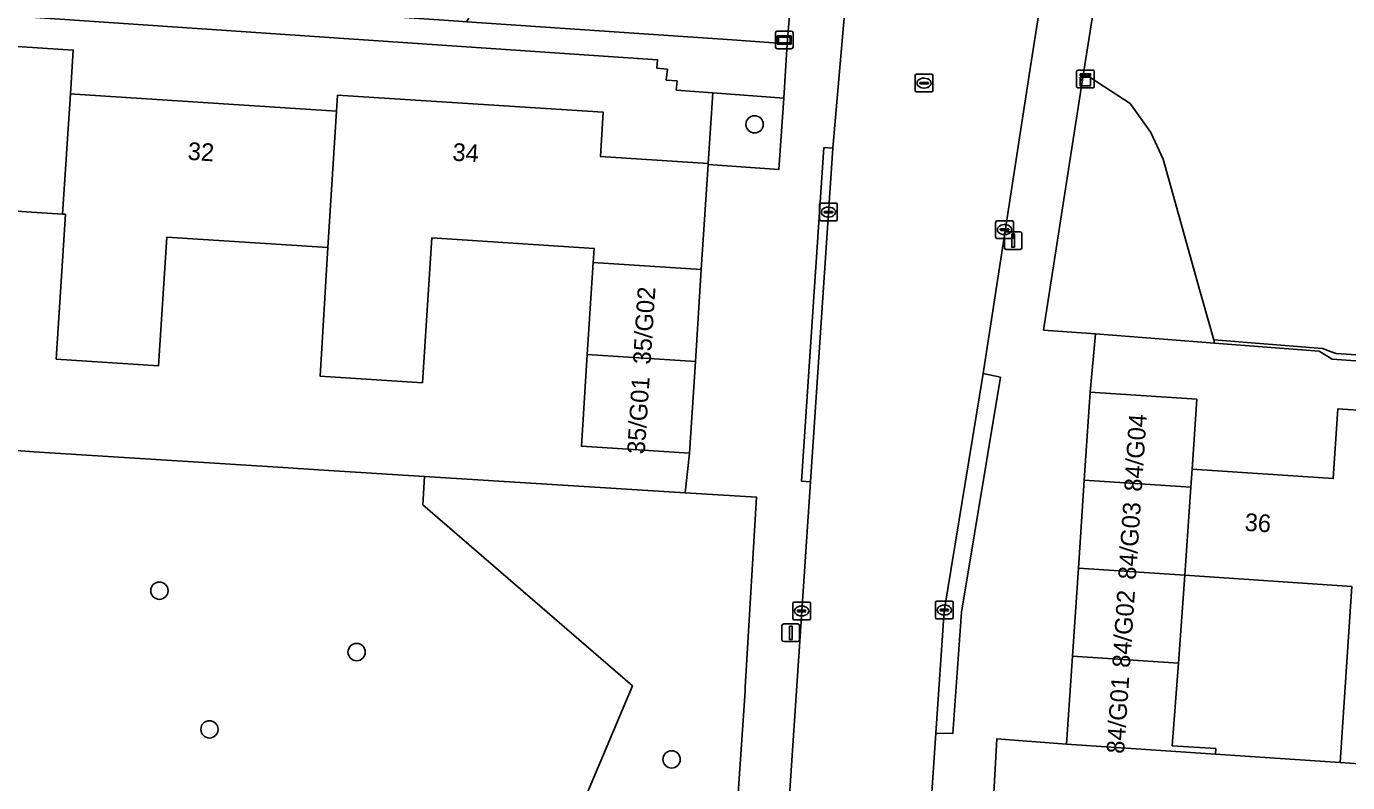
# Model space of a CAD drawing. Extents: x 162184 to 163154, y 385507 to 386516.
# Drawn here: x 162403.5 to 162478.2, y 385644.8 to 385687.5 of the extents above; entities that cross this region are included whole.
import ezdxf

# ---------------------------------------------------------------- set-up
doc = ezdxf.new("R2010")
doc.units = 0
for name, color, linetype in [('IMGEO_Boom', 7, 'Continuous'), ('IMGEO_Erf', 7, 'Continuous'), ('IMGEO_Grasland_overig', 7, 'Continuous'), ('IMGEO_Groenvoorziening', 7, 'Continuous'), ('IMGEO_Hek', 7, 'Continuous'), ('IMGEO_Kast', 7, 'Continuous'), ('IMGEO_Kolk', 7, 'Continuous'), ('IMGEO_Lichtmast', 7, 'Continuous'), ('IMGEO_Pand', 7, 'Continuous'), ('IMGEO_Pand_nummerreeks', 7, 'Continuous'), ('IMGEO_Rijbaan_lokaal_gesloten', 7, 'Continuous'), ('IMGEO_Rioolput', 7, 'Continuous'), ('IMGEO_Verklikker', 7, 'Continuous'), ('IMGEO_Voetpad_open', 7, 'Continuous')]:
    doc.layers.add(name, color=color, linetype=linetype)

msp = doc.modelspace()

# ---------------------------------------------------------------- linework, layer by layer
at = {"layer": 'IMGEO_Boom'}
for centre in [(162444.701, 385681.989), (162411.034, 385655.63), (162422.192, 385652.158), (162413.868, 385647.792), (162440.008, 385646.093)]:
    msp.add_circle(centre, 0.489, dxfattribs=at)
at = {"layer": 'IMGEO_Erf'}
for points in [[(162439.214, 385685.637), (162390.974, 385688.905), (162390.853, 385687.177), (162406.16, 385686.182), (162406, 385683.708), (162406.256, 385683.691), (162421.055, 385682.729), (162421.115, 385683.647), (162436.14, 385682.67), (162435.978, 385680.175), (162442.079, 385679.778), (162442.338, 385683.769), (162440.275, 385683.921), (162440.32, 385684.442), (162439.709, 385684.491), (162439.767, 385685.103), (162439.168, 385685.165)], [(162470.767, 385646.394), (162471.895, 385646.317), (162477.825, 385645.914), (162478.492, 385655.866), (162469.044, 385656.499), (162468.672, 385651.531), (162468.322, 385646.869), (162470.788, 385646.703)]]:
    msp.add_lwpolyline(points, close=True, dxfattribs=at)
for points in [[(162387.631, 385664.722), (162403.936, 385663.481), (162417.446, 385662.63), (162420.61, 385662.431), (162426.034, 385662.09), (162440.768, 385661.162), (162441.014, 385663.4), (162434.903, 385663.797), (162435.24, 385668.985), (162435.578, 385674.173), (162435.63, 385674.979), (162426.449, 385675.576), (162425.916, 385667.381), (162420.124, 385667.758), (162420.555, 385675.025), (162411.463, 385675.616), (162410.991, 385668.348), (162405.197, 385668.724), (162405.729, 385676.905), (162405.559, 385676.916), (162395.941, 385677.541)], [(162500, 385667.123), (162477.377, 385668.708), (162476.64, 385669.177), (162470.725, 385669.627), (162463.994, 385670.139), (162463.687, 385666.855), (162469.712, 385666.451), (162469.447, 385662.505), (162477.436, 385661.97), (162477.701, 385665.916), (162484.145, 385665.484)]]:
    msp.add_lwpolyline(points, dxfattribs=at)
at = {"layer": 'IMGEO_Grasland_overig'}
msp.add_lwpolyline([(162470.672, 385669.816), (162470.725, 385669.627), (162476.64, 385669.177), (162477.377, 385668.708), (162500, 385667.123), (162500.373, 385667.097), (162506.004, 385662.967), (162505.968, 385661.811), (162509.003, 385661.537), (162516.097, 385656.989), (162516.444, 385657.585), (162501.306, 385667.382), (162500.071, 385667.491), (162485.77, 385668.479), (162485.161, 385668.521), (162477.597, 385669.044), (162477.438, 385669.101), (162476.828, 385669.319)], close=True, dxfattribs=at)
at = {"layer": 'IMGEO_Groenvoorziening'}
for points in [[(162465.154, 385696.571), (162463.319, 385684.997), (162463.301, 385684.882), (162465.952, 385683.16), (162467.109, 385681.536), (162467.81, 385680.013), (162469.877, 385672.65), (162470.525, 385670.339), (162470.672, 385669.816), (162476.828, 385669.319), (162477.438, 385669.101), (162477.597, 385669.044), (162485.161, 385668.521)], [(162433.945, 385641.158), (162437.805, 385650.244), (162425.933, 385660.49), (162426.034, 385662.09), (162420.61, 385662.431), (162417.446, 385662.63), (162403.936, 385663.481), (162387.631, 385664.722)]]:
    msp.add_lwpolyline(points, dxfattribs=at)
for points in [[(162447.16, 385693.97), (162444.341, 385694.06), (162442.98, 385694.103), (162441.028, 385693.081), (162430.619, 385692.186), (162428.429, 385687.789), (162443.428, 385686.774), (162446.553, 385686.541), (162446.601, 385687.26)], [(162470.525, 385670.339), (162469.877, 385672.65), (162467.81, 385680.013), (162467.109, 385681.536), (162465.952, 385683.16), (162463.301, 385684.882), (162461.036, 385670.364), (162463.994, 385670.139), (162470.725, 385669.627), (162470.672, 385669.816)], [(162446.349, 385683.475), (162442.338, 385683.769), (162442.079, 385679.778), (162442.075, 385679.723), (162446.081, 385679.44)], [(162444.16, 385649.958), (162444.174, 385650.172), (162444.819, 385660.907), (162440.768, 385661.162), (162426.034, 385662.09), (162425.933, 385660.49), (162437.805, 385650.244), (162433.945, 385641.158), (162433.146, 385639.276), (162432.827, 385636.637), (162432.504, 385633.966), (162432.263, 385631.974), (162439.538, 385630.466), (162438.577, 385635.396), (162438.877, 385635.485), (162443.118, 385634.568)], [(162466.166, 385641.975), (162470.754, 385641.631), (162480.11, 385640.929), (162480.834, 385640.875), (162481.81, 385640.802), (162482.333, 385640.664), (162482.743, 385645.584), (162477.825, 385645.914), (162471.895, 385646.317), (162470.767, 385646.394), (162462.353, 385646.958), (162458.402, 385647.256), (162458.035, 385640.447), (162457.488, 385631.95), (162462.878, 385631.354), (162463.2, 385632.394), (162463.541, 385633.497)]]:
    msp.add_lwpolyline(points, close=True, dxfattribs=at)
at = {"layer": 'IMGEO_Hek'}
for points in [[(162403.936, 385663.481), (162417.446, 385662.63), (162420.61, 385662.431), (162426.034, 385662.09)], [(162426.034, 385662.09), (162440.768, 385661.162)]]:
    msp.add_lwpolyline(points, dxfattribs=at)
at = {"layer": 'IMGEO_Kast'}
for p, q in [((162462.99, 385685.048), (162463.831, 385685.048)), ((162463.831, 385685.048), (162462.99, 385685.048)), ((162463.915, 385684.973), (162463.915, 385684.132)), ((162463.915, 385684.132), (162463.915, 385684.973)), ((162462.915, 385684.123), (162462.915, 385684.964)), ((162462.915, 385684.964), (162462.915, 385684.123)), ((162463.84, 385684.048), (162462.999, 385684.048)), ((162462.999, 385684.048), (162463.84, 385684.048))]:
    msp.add_line(p, q, dxfattribs=at)
for points in [[(162463.11, 385684.838), (162463.71, 385684.838), (162463.71, 385684.753), (162463.11, 385684.753), (162463.11, 385684.838)], [(162463.11, 385684.663), (162463.71, 385684.663), (162463.71, 385684.174), (162463.11, 385684.174), (162463.11, 385684.663)]]:
    msp.add_lwpolyline(points, dxfattribs=at)
msp.add_circle((162463.194, 385684.512), 0.0377, dxfattribs=at)
for centre, start, end in [((162462.993, 385684.97), 92.4484, 184.28452), ((162462.993, 385684.97), 92.4484, 184.28452), ((162463.837, 385684.97), 2.4484, 94.28452), ((162463.837, 385684.97), 2.4484, 94.28452), ((162462.993, 385684.126), 182.4484, 274.28452), ((162462.993, 385684.126), 182.4484, 274.28452), ((162463.837, 385684.126), 272.4484, 4.28452), ((162463.837, 385684.126), 272.4484, 4.28452)]:
    msp.add_arc(centre, 0.0779, start, end, dxfattribs=at)
at = {"layer": 'IMGEO_Kolk'}
for p, q in [((162448.455, 385677.528), (162449.307, 385677.528)), ((162448.38, 385676.602), (162448.38, 385677.454)), ((162448.639, 385677.022), (162448.639, 385677.034)), ((162449.077, 385676.985), (162448.679, 385676.985)), ((162448.682, 385677.071), (162449.08, 385677.071)), ((162448.868, 385677.308), (162448.893, 385677.308)), ((162449.123, 385677.034), (162449.123, 385677.022)), ((162449.381, 385677.454), (162449.381, 385676.602)), ((162449.307, 385676.528), (162448.455, 385676.528)), ((162448.891, 385676.748), (162448.866, 385676.748)), ((162458.338, 385675.615), (162458.338, 385676.467)), ((162458.413, 385676.541), (162459.265, 385676.541)), ((162458.597, 385676.035), (162458.597, 385676.047)), ((162458.64, 385676.084), (162459.038, 385676.084)), ((162458.826, 385676.321), (162458.851, 385676.321)), ((162459.081, 385676.047), (162459.081, 385676.035)), ((162459.339, 385676.467), (162459.339, 385675.615)), ((162459.265, 385675.541), (162458.413, 385675.541)), ((162459.035, 385675.998), (162458.637, 385675.998)), ((162458.849, 385675.761), (162458.824, 385675.761)), ((162446.863, 385654.056), (162446.863, 385654.908)), ((162446.938, 385654.982), (162447.79, 385654.982)), ((162447.122, 385654.476), (162447.122, 385654.488)), ((162447.56, 385654.439), (162447.162, 385654.439)), ((162447.165, 385654.525), (162447.563, 385654.525)), ((162447.351, 385654.762), (162447.376, 385654.762)), ((162447.606, 385654.488), (162447.606, 385654.476)), ((162447.864, 385654.908), (162447.864, 385654.056)), ((162454.936, 385654.11), (162454.936, 385654.962)), ((162455.011, 385655.036), (162455.863, 385655.036)), ((162455.195, 385654.53), (162455.195, 385654.542)), ((162455.633, 385654.493), (162455.235, 385654.493)), ((162455.238, 385654.579), (162455.636, 385654.579)), ((162455.424, 385654.816), (162455.449, 385654.816)), ((162455.679, 385654.542), (162455.679, 385654.53)), ((162455.937, 385654.962), (162455.937, 385654.11)), ((162447.79, 385653.982), (162446.938, 385653.982)), ((162447.374, 385654.202), (162447.349, 385654.202)), ((162455.863, 385654.036), (162455.011, 385654.036)), ((162455.447, 385654.256), (162455.422, 385654.256))]:
    msp.add_line(p, q, dxfattribs=at)
for points in [[(162448.455, 385677.528), (162449.307, 385677.528)], [(162448.38, 385676.602), (162448.38, 385677.454)], [(162449.381, 385677.454), (162449.381, 385676.602)], [(162449.307, 385676.528), (162448.455, 385676.528)], [(162458.338, 385675.615), (162458.338, 385676.467)], [(162458.413, 385676.541), (162459.265, 385676.541)], [(162459.339, 385676.467), (162459.339, 385675.615)], [(162459.265, 385675.541), (162458.413, 385675.541)], [(162446.863, 385654.056), (162446.863, 385654.908)], [(162446.938, 385654.982), (162447.79, 385654.982)], [(162447.864, 385654.908), (162447.864, 385654.056)], [(162454.936, 385654.11), (162454.936, 385654.962)], [(162455.011, 385655.036), (162455.863, 385655.036)], [(162455.937, 385654.962), (162455.937, 385654.11)], [(162447.79, 385653.982), (162446.938, 385653.982)], [(162455.863, 385654.036), (162455.011, 385654.036)]]:
    msp.add_lwpolyline(points, dxfattribs=at)
for centre, radius, start, end in [((162448.457, 385677.452), 0.0765, 91.55205, 178.44795), ((162448.457, 385677.452), 0.0765, 91.55205, 178.44795), ((162449.305, 385677.452), 0.0765, 1.55205, 88.44795), ((162449.305, 385677.452), 0.0765, 1.55205, 88.44795), ((162448.679, 385677.031), 0.0403, 85.87752, 175.75265), ((162448.676, 385677.021), 0.0366, 178.93798, 274.71019), ((162449.08, 385677.028), 0.043, 264.86636, 352.45326), ((162449.084, 385677.033), 0.0386, 1.73085, 96.63898), ((162448.457, 385676.604), 0.0765, 181.55205, 268.44795), ((162448.457, 385676.604), 0.0765, 181.55205, 268.44795), ((162449.305, 385676.604), 0.0765, 271.55205, 358.44795), ((162449.305, 385676.604), 0.0765, 271.55205, 358.44795), ((162458.415, 385676.465), 0.0765, 91.55205, 178.44795), ((162458.415, 385676.465), 0.0765, 91.55205, 178.44795), ((162458.637, 385676.044), 0.0403, 85.87752, 175.75265), ((162458.634, 385676.034), 0.0366, 178.93798, 274.71019), ((162459.038, 385676.041), 0.043, 264.86636, 352.45326), ((162459.042, 385676.046), 0.0386, 1.73085, 96.63898), ((162459.263, 385676.465), 0.0765, 1.55205, 88.44795), ((162459.263, 385676.465), 0.0765, 1.55205, 88.44795), ((162458.415, 385675.617), 0.0765, 181.55205, 268.44795), ((162458.415, 385675.617), 0.0765, 181.55205, 268.44795), ((162459.263, 385675.617), 0.0765, 271.55205, 358.44795), ((162459.263, 385675.617), 0.0765, 271.55205, 358.44795), ((162446.94, 385654.906), 0.0765, 91.55205, 178.44795), ((162446.94, 385654.906), 0.0765, 91.55205, 178.44795), ((162447.162, 385654.485), 0.0403, 85.87752, 175.75265), ((162447.159, 385654.475), 0.0366, 178.93798, 274.71019), ((162447.563, 385654.482), 0.043, 264.86636, 352.45326), ((162447.567, 385654.487), 0.0386, 1.73085, 96.63898), ((162447.788, 385654.906), 0.0765, 1.55205, 88.44795), ((162447.788, 385654.906), 0.0765, 1.55205, 88.44795), ((162455.013, 385654.96), 0.0765, 91.55205, 178.44795), ((162455.013, 385654.96), 0.0765, 91.55205, 178.44795), ((162455.235, 385654.539), 0.0403, 85.87752, 175.75265), ((162455.232, 385654.529), 0.0366, 178.93798, 274.71019), ((162455.636, 385654.536), 0.043, 264.86636, 352.45326), ((162455.64, 385654.541), 0.0386, 1.73085, 96.63898), ((162455.861, 385654.96), 0.0765, 1.55205, 88.44795), ((162455.861, 385654.96), 0.0765, 1.55205, 88.44795), ((162446.94, 385654.058), 0.0765, 181.55205, 268.44795), ((162446.94, 385654.058), 0.0765, 181.55205, 268.44795), ((162447.788, 385654.058), 0.0765, 271.55205, 358.44795), ((162447.788, 385654.058), 0.0765, 271.55205, 358.44795), ((162455.013, 385654.112), 0.0765, 181.55205, 268.44795), ((162455.013, 385654.112), 0.0765, 181.55205, 268.44795), ((162455.861, 385654.112), 0.0765, 271.55205, 358.44795), ((162455.861, 385654.112), 0.0765, 271.55205, 358.44795)]:
    msp.add_arc(centre, radius, start, end, dxfattribs=at)
for centre, major_axis, ratio, start_param, end_param in [((162448.867, 385677.028), (-0.387, 0.002), 0.722429, 4.712389, 7.853982), ((162448.892, 385677.028), (-0.39, 0.002), 0.717154, 1.570796, 4.712389), ((162458.825, 385676.041), (-0.387, 0.002), 0.722429, 4.712389, 7.853982), ((162458.85, 385676.041), (-0.39, 0.002), 0.717154, 1.570796, 4.712389), ((162447.35, 385654.482), (-0.387, 0.002), 0.722429, 4.712389, 7.853982), ((162447.375, 385654.482), (-0.39, 0.002), 0.717154, 1.570796, 4.712389), ((162455.423, 385654.536), (-0.387, 0.002), 0.722429, 4.712389, 7.853982), ((162455.448, 385654.536), (-0.39, 0.002), 0.717154, 1.570796, 4.712389)]:
    msp.add_ellipse(centre, major_axis=major_axis, ratio=ratio, start_param=start_param, end_param=end_param, dxfattribs=at)
at = {"layer": 'IMGEO_Lichtmast'}
for p, q in [((162458.83, 385675.017), (162458.83, 385675.817)), ((162458.83, 385675.817), (162458.83, 385675.017)), ((162458.93, 385675.917), (162459.72, 385675.917)), ((162459.72, 385675.917), (162458.93, 385675.917)), ((162459.82, 385675.817), (162459.82, 385675.017)), ((162459.82, 385675.017), (162459.82, 385675.817)), ((162459.72, 385674.917), (162458.93, 385674.917)), ((162458.93, 385674.917), (162459.72, 385674.917)), ((162446.249, 385652.853), (162446.249, 385653.653)), ((162446.249, 385653.653), (162446.249, 385652.853)), ((162446.349, 385653.753), (162447.139, 385653.753)), ((162447.139, 385653.753), (162446.349, 385653.753)), ((162447.239, 385653.653), (162447.239, 385652.853)), ((162447.239, 385652.853), (162447.239, 385653.653)), ((162447.139, 385652.753), (162446.349, 385652.753)), ((162446.349, 385652.753), (162447.139, 385652.753))]:
    msp.add_line(p, q, dxfattribs=at)
for points in [[(162459.25, 385675.792), (162459.4, 385675.792), (162459.4, 385675.042), (162459.25, 385675.042), (162459.25, 385675.792)], [(162446.669, 385653.628), (162446.819, 385653.628), (162446.819, 385652.878), (162446.669, 385652.878), (162446.669, 385653.628)]]:
    msp.add_lwpolyline(points, dxfattribs=at)
for centre, start, end in [((162458.93, 385675.817), 90, 180), ((162458.93, 385675.817), 90, 180), ((162459.72, 385675.817), 0, 90), ((162459.72, 385675.817), 360, 90), ((162458.93, 385675.017), 180, 270), ((162458.93, 385675.017), 180, 270), ((162459.72, 385675.017), 270, 0), ((162459.72, 385675.017), 270, 0), ((162446.349, 385653.653), 90, 180), ((162446.349, 385653.653), 90, 180), ((162447.139, 385653.653), 0, 90), ((162447.139, 385653.653), 360, 90), ((162446.349, 385652.853), 180, 270), ((162446.349, 385652.853), 180, 270), ((162447.139, 385652.853), 270, 0), ((162447.139, 385652.853), 270, 0)]:
    msp.add_arc(centre, 0.1, start, end, dxfattribs=at)
at = {"layer": 'IMGEO_Pand'}
for points in [[(162406, 385683.708), (162406.16, 385686.182), (162390.853, 385687.177), (162390.623, 385687.192), (162390.459, 385684.674), (162390.298, 385682.203), (162389.418, 385668.667), (162395.339, 385668.282), (162395.941, 385677.541), (162405.559, 385676.916)], [(162421.055, 385682.729), (162406.256, 385683.691), (162406, 385683.708), (162405.559, 385676.916), (162405.729, 385676.905), (162405.197, 385668.724), (162410.991, 385668.348), (162411.463, 385675.616), (162420.555, 385675.025)], [(162442.075, 385679.723), (162442.079, 385679.778), (162435.978, 385680.175), (162436.14, 385682.67), (162421.115, 385683.647), (162421.055, 385682.729), (162420.555, 385675.025), (162420.124, 385667.758), (162425.916, 385667.381), (162426.449, 385675.576), (162435.63, 385674.979), (162435.578, 385674.173), (162441.689, 385673.778)], [(162441.689, 385673.778), (162435.578, 385674.173), (162435.24, 385668.985), (162441.352, 385668.589)], [(162441.352, 385668.589), (162435.24, 385668.985), (162434.903, 385663.797), (162441.014, 385663.4)], [(162469.712, 385666.451), (162463.687, 385666.855), (162463.353, 385661.881), (162469.378, 385661.477), (162469.447, 385662.505)], [(162482.743, 385645.584), (162483.352, 385653.573), (162484.145, 385665.484), (162477.701, 385665.916), (162477.436, 385661.97), (162469.447, 385662.505), (162469.378, 385661.477), (162469.044, 385656.499), (162478.492, 385655.866), (162477.825, 385645.914)], [(162463.353, 385661.881), (162463.02, 385656.906), (162469.044, 385656.499), (162469.378, 385661.477)], [(162463.02, 385656.906), (162462.686, 385651.932), (162468.672, 385651.531), (162469.044, 385656.499)], [(162470.767, 385646.394), (162470.788, 385646.703), (162468.322, 385646.869), (162468.672, 385651.531), (162462.686, 385651.932), (162462.353, 385646.958)]]:
    msp.add_lwpolyline(points, close=True, dxfattribs=at)
at = {"layer": 'IMGEO_Rijbaan_lokaal_gesloten'}
for points in [[(162455.34, 385694.463), (162455.39, 385694.797), (162450.279, 385695.357), (162449.809, 385688.448), (162449.125, 385680.638), (162447.861, 385661.782), (162445.996, 385633.945), (162445.683, 385629.27), (162444.844, 385616.752), (162451.007, 385615.774), (162452.793, 385615.49)], [(162452.793, 385615.49), (162453.619, 385627.725), (162453.923, 385632.231), (162454.959, 385647.573), (162455.424, 385654.469), (162457.631, 385667.904), (162460.303, 385685.252), (162461.682, 385694.037), (162456.88, 385694.575), (162456.858, 385694.309)]]:
    msp.add_lwpolyline(points, dxfattribs=at)
at = {"layer": 'IMGEO_Rioolput'}
for p, q in [((162453.789, 385683.894), (162453.789, 385684.746)), ((162453.864, 385684.82), (162454.716, 385684.82)), ((162454.048, 385684.314), (162454.048, 385684.326)), ((162454.486, 385684.277), (162454.088, 385684.277)), ((162454.091, 385684.363), (162454.489, 385684.363)), ((162454.277, 385684.6), (162454.302, 385684.6)), ((162454.532, 385684.326), (162454.532, 385684.314)), ((162454.79, 385684.746), (162454.79, 385683.894)), ((162454.716, 385683.82), (162453.864, 385683.82)), ((162454.3, 385684.04), (162454.275, 385684.04))]:
    msp.add_line(p, q, dxfattribs=at)
for points in [[(162453.789, 385683.894), (162453.789, 385684.746)], [(162453.864, 385684.82), (162454.716, 385684.82)], [(162454.79, 385684.746), (162454.79, 385683.894)], [(162454.716, 385683.82), (162453.864, 385683.82)]]:
    msp.add_lwpolyline(points, dxfattribs=at)
for centre, radius, start, end in [((162453.866, 385684.744), 0.0765, 91.55205, 178.44795), ((162453.866, 385684.744), 0.0765, 91.55205, 178.44795), ((162454.088, 385684.323), 0.0403, 85.87752, 175.75265), ((162454.085, 385684.313), 0.0366, 178.93798, 274.71019), ((162454.489, 385684.32), 0.043, 264.86636, 352.45326), ((162454.493, 385684.325), 0.0386, 1.73085, 96.63898), ((162454.714, 385684.744), 0.0765, 1.55205, 88.44795), ((162454.714, 385684.744), 0.0765, 1.55205, 88.44795), ((162453.866, 385683.896), 0.0765, 181.55205, 268.44795), ((162453.866, 385683.896), 0.0765, 181.55205, 268.44795), ((162454.714, 385683.896), 0.0765, 271.55205, 358.44795), ((162454.714, 385683.896), 0.0765, 271.55205, 358.44795)]:
    msp.add_arc(centre, radius, start, end, dxfattribs=at)
for centre, major_axis, ratio, start_param, end_param in [((162454.276, 385684.32), (-0.387, 0.002), 0.722429, 4.712389, 7.853982), ((162454.301, 385684.32), (-0.39, 0.002), 0.717154, 1.570796, 4.712389)]:
    msp.add_ellipse(centre, major_axis=major_axis, ratio=ratio, start_param=start_param, end_param=end_param, dxfattribs=at)
at = {"layer": 'IMGEO_Verklikker'}
for p, q in [((162445.987, 385687.257), (162446.777, 385687.257)), ((162446.777, 385687.257), (162445.987, 385687.257)), ((162445.887, 385686.357), (162445.887, 385687.157)), ((162445.887, 385687.157), (162445.887, 385686.357)), ((162446.877, 385687.157), (162446.877, 385686.357)), ((162446.877, 385686.357), (162446.877, 385687.157)), ((162446.777, 385686.257), (162445.987, 385686.257)), ((162445.987, 385686.257), (162446.777, 385686.257))]:
    msp.add_line(p, q, dxfattribs=at)
for points in [[(162445.988, 385686.989), (162446.776, 385686.989), (162446.776, 385686.525), (162445.988, 385686.525), (162445.988, 385686.989)], [(162446.053, 385686.924), (162446.053, 385686.59), (162446.711, 385686.59), (162446.711, 385686.924), (162446.053, 385686.924)]]:
    msp.add_lwpolyline(points, dxfattribs=at)
for centre, start, end in [((162445.987, 385687.157), 90, 180), ((162445.987, 385687.157), 90, 180), ((162446.777, 385687.157), 0, 90), ((162446.777, 385687.157), 360, 90), ((162445.987, 385686.357), 180, 270), ((162445.987, 385686.357), 180, 270), ((162446.777, 385686.357), 270, 0), ((162446.777, 385686.357), 270, 0)]:
    msp.add_arc(centre, 0.1, start, end, dxfattribs=at)
at = {"layer": 'IMGEO_Voetpad_open'}
for points in [[(162390.974, 385688.905), (162439.214, 385685.637), (162439.168, 385685.165), (162439.767, 385685.103), (162439.709, 385684.491), (162440.32, 385684.442), (162440.275, 385683.921), (162442.338, 385683.769), (162446.349, 385683.475), (162446.553, 385686.541), (162443.428, 385686.774), (162428.429, 385687.789), (162427.961, 385687.821), (162406.415, 385689.291), (162407.253, 385708.177), (162407.268, 385708.509), (162406.222, 385708.608), (162405.311, 385689.494), (162405.303, 385689.255), (162398.474, 385689.715)], [(162458.035, 385640.447), (162458.402, 385647.256), (162462.353, 385646.958), (162462.686, 385651.932), (162463.02, 385656.906), (162463.353, 385661.881), (162463.687, 385666.855), (162463.994, 385670.139), (162461.036, 385670.364), (162463.301, 385684.882), (162463.319, 385684.997), (162465.154, 385696.571)], [(162447.16, 385693.97), (162446.601, 385687.26), (162446.553, 385686.541), (162446.349, 385683.475), (162446.081, 385679.44), (162442.075, 385679.723), (162441.689, 385673.778), (162441.352, 385668.589), (162441.014, 385663.4), (162440.768, 385661.162), (162444.819, 385660.907), (162444.174, 385650.172), (162444.16, 385649.958), (162443.118, 385634.568)], [(162461.682, 385694.037), (162460.303, 385685.252), (162457.631, 385667.904), (162458.607, 385667.698), (162456.414, 385654.423), (162455.914, 385647.55), (162454.959, 385647.573), (162453.923, 385632.231)], [(162445.996, 385633.945), (162447.861, 385661.782), (162447.359, 385661.817), (162448.627, 385680.673), (162449.125, 385680.638), (162449.809, 385688.448)]]:
    msp.add_lwpolyline(points, dxfattribs=at)
for points in [[(162447.861, 385661.782), (162449.125, 385680.638), (162448.627, 385680.673), (162447.359, 385661.817)], [(162457.631, 385667.904), (162455.424, 385654.469), (162454.959, 385647.573), (162455.914, 385647.55), (162456.414, 385654.423), (162458.607, 385667.698)]]:
    msp.add_lwpolyline(points, close=True, dxfattribs=at)

# ---------------------------------------------------------------- texts
at = {"layer": 'IMGEO_Pand_nummerreeks'}
for s, rotation, p in [('32', 356.2815, (162412.615, 385679.99)), ('34', 356.2815, (162427.59, 385679.939)), ('35/G02', 86.27864, (162438.814, 385668.397)), ('35/G01', 86.27864, (162438.484, 385663.324)), ('84/G04', 86.16433, (162466.596, 385661.205)), ('84/G03', 86.16433, (162466.262, 385656.23)), ('36', 356.16879, (162472.398, 385659.02)), ('84/G02', 86.16433, (162465.928, 385651.25)), ('84/G01', 86.16433, (162465.602, 385646.392))]:
    msp.add_text(s, height=1, rotation=rotation, dxfattribs=at).set_placement(p)

doc.saveas('drawing.dxf')
